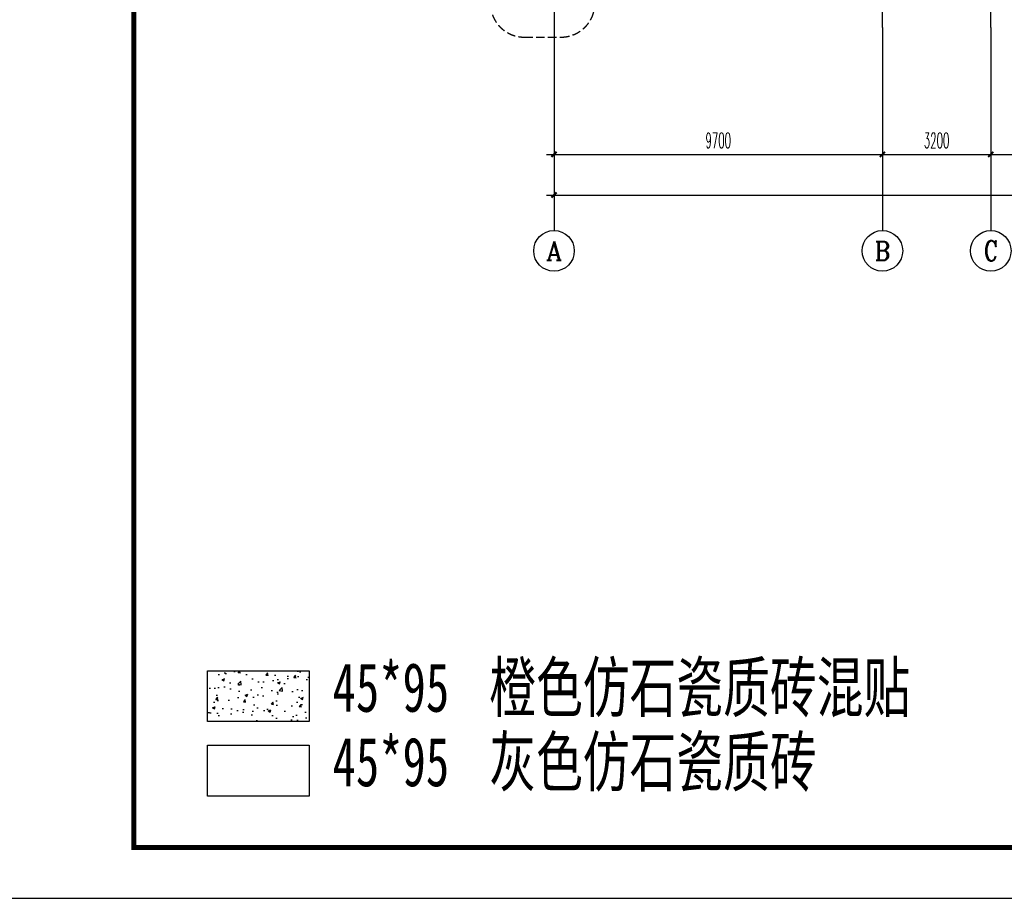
# Model space of a CAD drawing. Extents: x 1779708 to 7299578, y -1121471 to 88434.
# Tile 603 of 656: x 5617864 to 5646946, y -1032592 to -1006638. Entities that reach past the tile are written whole.
import ezdxf
from ezdxf.enums import TextEntityAlignment as Align

# ---------------------------------------------------------------- set-up
doc = ezdxf.new("R2010")
doc.units = 0
doc.header["$LTSCALE"] = 1000
doc.header["$MEASUREMENT"] = 0
doc.linetypes.add('DASH', pattern=[0.35, 0.25, -0.1])
doc.linetypes.add('DOTE', pattern=[2.42, 2, -0.2, 0.02, -0.2])
doc.layers.get('0').update_dxf_attribs({"linetype": 'CONTINUOUS'})
doc.layers.get('Defpoints').update_dxf_attribs({"linetype": 'CONTINUOUS'})
for name, color, linetype in [('AXIS', 3, 'CONTINUOUS'), ('AXIS_TEXT', 7, 'CONTINUOUS'), ('DIM_IDEN', 3, 'CONTINUOUS'), ('DOTE', 1, 'DOTE'), ('PUB_TEXT', 7, 'CONTINUOUS'), ('PUB_TITLE', 4, 'CONTINUOUS'), ('修改', 6, 'CONTINUOUS'), ('立面填充图例灰', 8, 'CONTINUOUS'), ('立面填充图例白', 7, 'CONTINUOUS')]:
    doc.layers.add(name, color=color, linetype=linetype)
doc.styles.add('_TCH_AXIS', font='COMPLEX', dxfattribs={"bigfont": 'GBCBIG'})
doc.styles.add('_TCH_DIM_T3', font='SIMPLEX.shx', dxfattribs={"width": 0.494118, "bigfont": 'GBCBIG.shx'})
doc.styles.add('仿宋', font='txt', dxfattribs={"width": 0.7})
doc.dimstyles.new('_TCH_ARCH&&150', dxfattribs={"dimtxt": 446.25, "dimasz": 150, "dimexe": 375, "dimexo": 450, "dimgap": 189.375, "dimtad": 1, "dimdec": 0, "dimzin": 0, "dimdsep": 46, "dimtxsty": '_TCH_DIM_T3', "dimblk": 'ARCHTICK', "dimcen": 0.09, "dimdle": 225, "dimclrt": 7, "dimazin": 2, "dimtfac": 1, "dimtdec": 0, "dimtix": 1, "dimtmove": 2, "dimatfit": 3, "dimfxl": 250, "dimtolj": 1, "dimtzin": 0, "dimarcsym": 0})

# ---------------------------------------------------------------- blocks, each defined once
blk = doc.blocks.new('A$C36B43F05')
at = {"layer": 'PUB_TITLE'}
blk.add_lwpolyline([(0, 0), (126150, 0), (126150, 178350), (0, 178350)], close=True, dxfattribs=at)
at = {"layer": 'PUB_TITLE', "const_width": 150}
blk.add_lwpolyline([(1500, 1500), (124650, 1500), (124650, 174600), (1500, 174600)], close=True, dxfattribs=at)
blk = doc.blocks.new('_ArchTick')
at = {"color": 0, "linetype": 'ByBlock', "const_width": 0.4}
blk.add_lwpolyline([(-0.5, -0.5), (0.5, 0.5)], dxfattribs=at)
blk = doc.blocks.new('*D295')
at = {"layer": 'AXIS', "color": 0, "lineweight": -2, "transparency": 16777216}
for p, q in [((5633646, -1007317), (5633646, -1012192)), ((5771646, -1007317), (5771646, -1012192)), ((5633421, -1011817), (5771871, -1011817))]:
    blk.add_line(p, q, dxfattribs=at)
at = {"layer": 'Defpoints', "color": 0, "transparency": 16777216}
for p in [(5633646, -1006867), (5771646, -1006867), (5771646, -1011817)]:
    blk.add_point(p, dxfattribs=at)
at = {"layer": 'AXIS', "color": 0, "lineweight": -2, "transparency": 16777216, "xscale": 150, "yscale": 150, "zscale": 150, "rotation": 180}
blk.add_blockref('_ArchTick', (5633646, -1011817), dxfattribs=at)
at = {"layer": 'AXIS', "color": 0, "lineweight": -2, "transparency": 16777216, "xscale": 150, "yscale": 150, "zscale": 150}
blk.add_blockref('_ArchTick', (5771646, -1011817), dxfattribs=at)
at = {"layer": 'AXIS', "color": 7, "transparency": 16777216, "insert": (5702646, -1011405), "char_height": 446.2, "attachment_point": 5, "style": '_TCH_DIM_T3'}
blk.add_mtext('\\A1;138000', dxfattribs=at)
blk = doc.blocks.new('*D296')
at = {"layer": 'AXIS', "color": 0, "lineweight": -2, "transparency": 16777216}
for p, q in [((5633646, -1007317), (5633646, -1010992)), ((5643346, -1007317), (5643346, -1010992)), ((5633421, -1010617), (5643571, -1010617))]:
    blk.add_line(p, q, dxfattribs=at)
at = {"layer": 'Defpoints', "color": 0, "transparency": 16777216}
for p in [(5633646, -1006867), (5643346, -1006867), (5643346, -1010617)]:
    blk.add_point(p, dxfattribs=at)
at = {"layer": 'AXIS', "color": 0, "lineweight": -2, "transparency": 16777216, "xscale": 150, "yscale": 150, "zscale": 150, "rotation": 180}
blk.add_blockref('_ArchTick', (5633646, -1010617), dxfattribs=at)
at = {"layer": 'AXIS', "color": 0, "lineweight": -2, "transparency": 16777216, "xscale": 150, "yscale": 150, "zscale": 150}
blk.add_blockref('_ArchTick', (5643346, -1010617), dxfattribs=at)
at = {"layer": 'AXIS', "color": 7, "transparency": 16777216, "insert": (5638496, -1010205), "char_height": 446.2, "attachment_point": 5, "style": '_TCH_DIM_T3'}
blk.add_mtext('\\A1;9700', dxfattribs=at)
blk = doc.blocks.new('*D297')
at = {"layer": 'AXIS', "color": 0, "lineweight": -2, "transparency": 16777216}
for p, q in [((5643346, -1007317), (5643346, -1010992)), ((5646546, -1007317), (5646546, -1010992)), ((5643121, -1010617), (5646771, -1010617))]:
    blk.add_line(p, q, dxfattribs=at)
at = {"layer": 'Defpoints', "color": 0, "transparency": 16777216}
for p in [(5643346, -1006867), (5646546, -1006867), (5646546, -1010617)]:
    blk.add_point(p, dxfattribs=at)
at = {"layer": 'AXIS', "color": 0, "lineweight": -2, "transparency": 16777216, "xscale": 150, "yscale": 150, "zscale": 150, "rotation": 180}
blk.add_blockref('_ArchTick', (5643346, -1010617), dxfattribs=at)
at = {"layer": 'AXIS', "color": 0, "lineweight": -2, "transparency": 16777216, "xscale": 150, "yscale": 150, "zscale": 150}
blk.add_blockref('_ArchTick', (5646546, -1010617), dxfattribs=at)
at = {"layer": 'AXIS', "color": 7, "transparency": 16777216, "insert": (5644946, -1010205), "char_height": 446.2, "attachment_point": 5, "style": '_TCH_DIM_T3'}
blk.add_mtext('\\A1;3200', dxfattribs=at)
blk = doc.blocks.new('*D298')
at = {"layer": 'AXIS', "color": 0, "lineweight": -2, "transparency": 16777216}
for p, q in [((5646546, -1007317), (5646546, -1010992)), ((5671746, -1007317), (5671746, -1010992)), ((5646321, -1010617), (5671971, -1010617))]:
    blk.add_line(p, q, dxfattribs=at)
at = {"layer": 'Defpoints', "color": 0, "transparency": 16777216}
for p in [(5646546, -1006867), (5671746, -1006867), (5671746, -1010617)]:
    blk.add_point(p, dxfattribs=at)
at = {"layer": 'AXIS', "color": 0, "lineweight": -2, "transparency": 16777216, "xscale": 150, "yscale": 150, "zscale": 150, "rotation": 180}
blk.add_blockref('_ArchTick', (5646546, -1010617), dxfattribs=at)
at = {"layer": 'AXIS', "color": 0, "lineweight": -2, "transparency": 16777216, "xscale": 150, "yscale": 150, "zscale": 150}
blk.add_blockref('_ArchTick', (5671746, -1010617), dxfattribs=at)
at = {"layer": 'AXIS', "color": 7, "transparency": 16777216, "insert": (5659146, -1010205), "char_height": 446.2, "attachment_point": 5, "style": '_TCH_DIM_T3'}
blk.add_mtext('\\A1;25200', dxfattribs=at)

msp = doc.modelspace()

# ---------------------------------------------------------------- hatches: boundary and pattern name
at = {"layer": '立面填充图例白'}
h = msp.add_hatch(dxfattribs=at)
h.set_pattern_fill('AR-CONC', color=0, scale=450, style=0)
h.set_pattern_definition([(50, (5138000.8, -182331.8), (819.831, -71.7259), [85.725, -942.975]), (355, (5138000.8, -182331.8), (-158.5927, 859.7549), [68.58, -754.38]), (100.451, (5138069.1, -182337.75), (661.24126, 788.0251), [72.855, -801.405]), (46.1842, (5138000.8, -182103.2), (1219.8557, -189.1905), [128.5875, -1414.4625]), (96.6356, (5138102.4, -182119), (1068.319, 1113.415), [109.2825, -1202.1075]), (351.184, (5138000.8, -182103.2), (1068.3207, 1113.413), [102.87, -1131.57]), (21, (5138115.1, -182160.3), (682.26696, -460.19483), [85.725, -942.975]), (326, (5138115.1, -182160.3), (278.1091, 828.84585), [68.58, -754.38]), (71.4514, (5138171.95, -182198.7), (960.3742, 368.65286), [72.855, -801.405]), (37.5, (5138000.8, -182331.78), (13.898715, 380.497675), [0, -745.236, 0, -765.81, 0, -757.2375]), (7.5, (5138000.8, -182331.78), (300.68848, 450.81259), [0, -436.626, 0, -728.091, 0, -288.6075]), (327.5, (5137745.9, -182331.78), (610.15768, -25.77935), [0, -285.75, 0, -891.54, 0, -1183.005]), (317.5, (5137631.6, -182331.8), (666.58132, 114.4192), [0, -371.475, 0, -592.074, 0, -840.105])])
h.paths.add_polyline_path([(5626413.5, -1027370.9), (5626413.5, -1025870.9), (5623413.5, -1025870.9), (5623413.5, -1027370.9)])

# ---------------------------------------------------------------- linework, layer by layer
at = {"layer": 'AXIS'}
for p, q in [((5633646.1, -1006867.3), (5633646.1, -1012867.3)), ((5643346.1, -1006867.3), (5643346.1, -1012867.3)), ((5646546.1, -1006867.3), (5646546.1, -1012867.3))]:
    msp.add_line(p, q, dxfattribs=at)
for centre in [(5633646.1, -1013467.3), (5643346.1, -1013467.3), (5646546.1, -1013467.3)]:
    msp.add_circle(centre, 600, dxfattribs=at)
at = {"layer": 'DIM_IDEN', "linetype": 'DASH'}
msp.add_lwpolyline([(5632766.3, -1007152.6), (5633854, -1007152.6, 0.4142136), (5634854, -1006152.6), (5634854, -980598.4, 0.4142136), (5633854, -979598.4), (5632766.3, -979598.4, 0.4142136), (5631766.3, -980598.4), (5631766.3, -1006152.6, 0.4142136)], format="xyb", close=True, dxfattribs=at)
at = {"layer": 'DOTE'}
for p, q in [((5633646.1, -981808.3), (5633646.1, -1006867.3)), ((5643346.1, -1006867.3), (5643346.1, -981808.3)), ((5646546.1, -1006867.3), (5646546.1, -981808.3))]:
    msp.add_line(p, q, dxfattribs=at)
at = {"layer": '立面填充图例灰'}
msp.add_lwpolyline([(5623413.5, -1028070.9), (5626413.5, -1028070.9), (5626413.5, -1029570.9), (5623413.5, -1029570.9)], close=True, dxfattribs=at)
at = {"layer": '立面填充图例白', "color": 0}
msp.add_lwpolyline([(5623413.5, -1025870.9), (5626413.5, -1025870.9), (5626413.5, -1027370.9), (5623413.5, -1027370.9)], close=True, dxfattribs=at)

# ---------------------------------------------------------------- block references
at = {"layer": '修改', "rotation": 90}
msp.add_blockref('A$C36B43F05', (5795839.1, -1032592.1), dxfattribs=at)

# ---------------------------------------------------------------- texts
at = {"layer": 'AXIS_TEXT', "color": 7, "style": '_TCH_AXIS'}
for s, height, p, p2 in [('A', 546.7, (5633411.8, -1013740.7), (5633880.4, -1013740.7)), ('B', 559.6, (5643119.6, -1013747.1), (5643572.6, -1013747.1)), ('C', 585.9, (5646336.9, -1013760.3), (5646755.3, -1013760.3))]:
    msp.add_text(s, height=height, dxfattribs=at).set_placement(p, p2, align=Align.FIT)
at = {"layer": 'PUB_TEXT', "style": '仿宋', "width": 0.7}
for s, p in [('橙色仿石瓷质砖混贴', (5631734.7, -1027081.9)), ('45*95', (5627105, -1027081.9)), ('45*95', (5627105, -1029281.9)), ('灰色仿石瓷质砖', (5631734.7, -1029281.9))]:
    msp.add_text(s, height=1446.81, dxfattribs=at).set_placement(p)

# ---------------------------------------------------------------- dimensions: what is measured, and where the dimension line sits
at = {"layer": 'AXIS'}
for p1, p2, distance, picture, middle in [((5633646.1, -1006867.3), (5771646.1, -1006867.3), -4950, '*D295', (5702646.1, -1011404.8)), ((5633646.1, -1006867.3), (5643346.1, -1006867.3), -3750, '*D296', (5638496.1, -1010204.8)), ((5643346.1, -1006867.3), (5646546.1, -1006867.3), -3750, '*D297', (5644946.1, -1010204.8)), ((5646546.1, -1006867.3), (5671746.1, -1006867.3), -3750, '*D298', (5659146.1, -1010204.8))]:
    dim = msp.add_aligned_dim(p1=p1, p2=p2, distance=distance, dimstyle='_TCH_ARCH&&150', dxfattribs=at)
    dim.commit()
    dim.dimension.update_dxf_attribs({"geometry": picture, "text_midpoint": middle})

doc.saveas('drawing.dxf')
